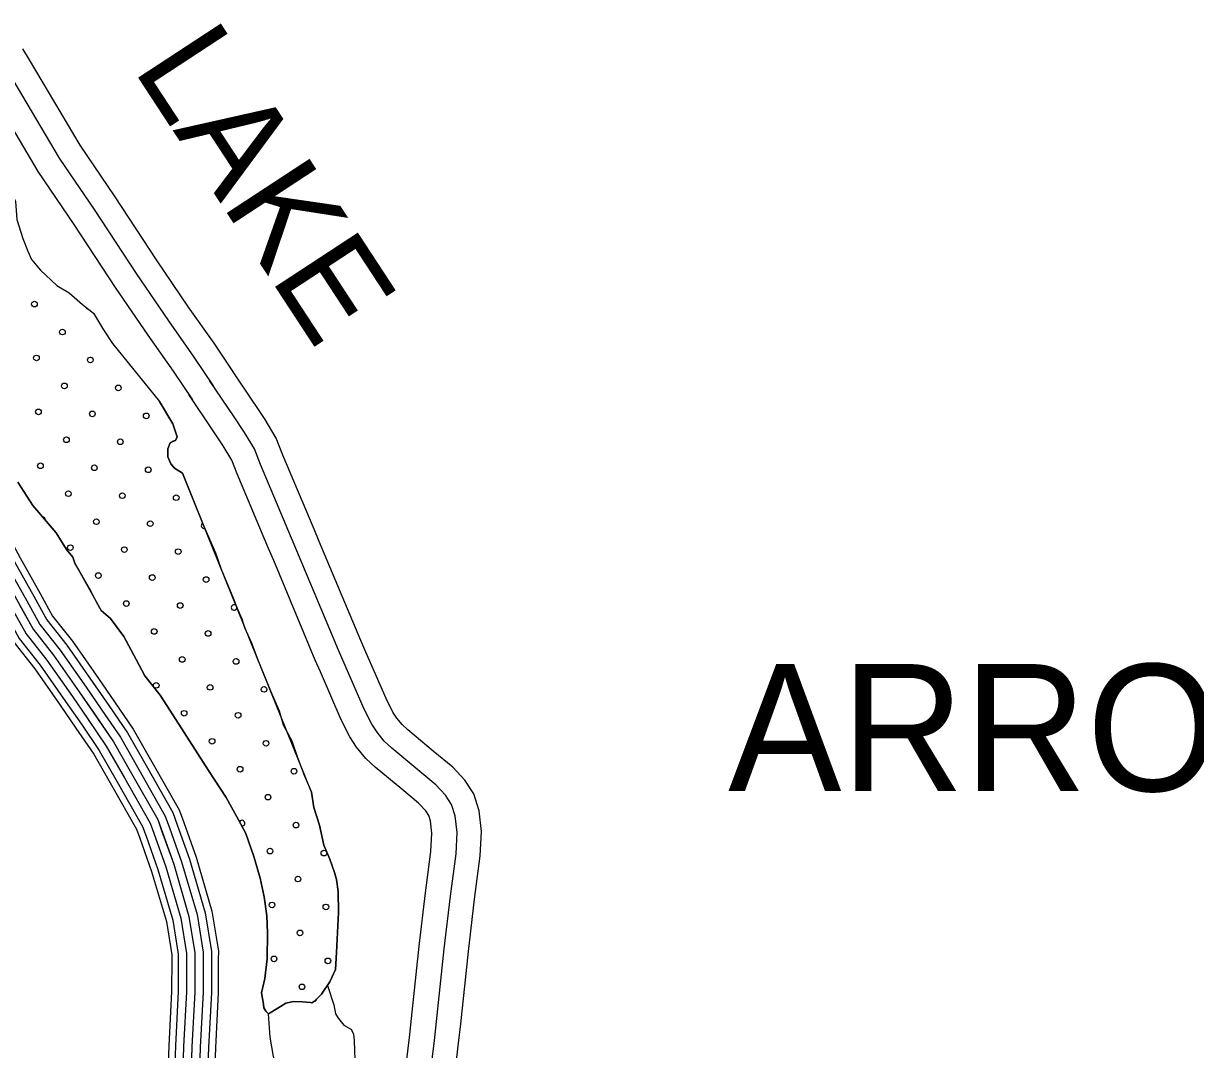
# Model space of a CAD drawing. Extents: x 1551132 to 1791609, y 378168 to 563823.
# Drawn here: x 1615537 to 1619922, y 424312 to 428150 of the extents above; entities that cross this region are included whole.
import ezdxf

# ---------------------------------------------------------------- set-up
doc = ezdxf.new("R2010")
doc.units = 0
for name, color, linetype in [('DESIGN - DRAINAGE - Bridges and Cross Drains Size Text', 7, 'Continuous'), ('DESIGN - ROW - Right-of-Way and Easement Labels', 7, 'Continuous'), ('DESIGN - SCRATCH - User 1', 7, 'Continuous'), ('DESIGN - TRAFFIC CONTROL PERMANENT - Pavement Marking Text', 7, 'Continuous'), ('DESIGN - TRANSPORTATION - Text', 7, 'Continuous'), ('SURVEY - CONTROL with Text', 7, 'Continuous'), ('SURVEY - PROPERTY - Owners', 7, 'Continuous')]:
    doc.layers.add(name, color=color, linetype=linetype)

msp = doc.modelspace()

# ---------------------------------------------------------------- linework, layer by layer
at = {"layer": 'DESIGN - SCRATCH - User 1'}
for points in [[(1615019.68, 427362.769), (1615363.047, 427614.501), (1615414.862, 427591.925), (1615446.528, 427555.516), (1615466.303, 427531.265), (1615492.16, 427514.965), (1615496.11, 427508.915), (1615507.877, 427484.739), (1615513.218, 427416.546), (1615534.551, 427346.177), (1615554.092, 427297.876), (1615567.808, 427267.675), (1615601.433, 427227.241), (1615662.923, 427170.489), (1615708.68, 427141.955), (1615758.296, 427099.354), (1615800.011, 427066.862), (1615837.427, 427004.343), (1615870.218, 426953.467), (1616045.789, 426736.237)], [(1616045.789, 426736.237), (1616095.937, 426652.943), (1616112.862, 426604.466), (1616106.554, 426590.574), (1616096.471, 426586.791), (1616086.338, 426580.999), (1616077.854, 426559.14), (1616077.538, 426545.115), (1616077.179, 426529.089), (1616088.596, 426502.78), (1616102.237, 426486.438), (1616131.82, 426467.746), (1616212.359, 426269.366), (1616256.067, 426169.872), (1616277.166, 426109.57), (1616320.865, 426004.042), (1616338.956, 425957.308), (1616354.023, 425922.64), (1616364.572, 425890.981), (1616388.688, 425835.955), (1616414.313, 425769.628), (1616461.028, 425653.55), (1616494.186, 425579.681), (1616509.26, 425526.913), (1616540.91, 425466.612), (1616562.009, 425404.802), (1616587.625, 425338.475), (1616615.299, 425274.424), (1616624.041, 425218.105), (1616644.565, 425151.504), (1616660.906, 425076.977), (1616683.739, 425024.359), (1616700.614, 424973.874), (1616708.03, 424947.657), (1616715.047, 424903.397), (1616715.305, 424825.228), (1616707.972, 424675.058), (1616704.539, 424610.998), (1616683.531, 424565.363), (1616652.515, 424519.954), (1616634.073, 424500.32), (1616628.874, 424493.245), (1616625.549, 424492.67)], [(1616625.549, 424492.67), (1616616.116, 424486.62), (1616610.949, 424488.153), (1616581.008, 424490.82), (1616547.025, 424491.578), (1616518.901, 424486.186), (1616488.477, 424466.819), (1616453.994, 424445.535), (1616444.228, 424455.777), (1616436.495, 424467.977), (1616434.811, 424482.044), (1616427.745, 424524.295), (1616440.945, 424578.113), (1616448.595, 424652.107), (1616450.728, 424748.268), (1616448.161, 424812.47), (1616437.728, 424882.855), (1616423.295, 424953.323), (1616399.088, 425034.042), (1616369.013, 425120.894), (1616342.147, 425171.604), (1616295.99, 425254.806), (1616230.25, 425356.484), (1616118.094, 425529.347), (1616048.488, 425637.124), (1615992.114, 425710.535), (1615959.473, 425771.395), (1615913.366, 425856.605), (1615862.859, 425923.873), (1615827.543, 425954.716), (1615809.977, 425988.608), (1615789.636, 426027.801), (1615761.753, 426075.286), (1615744.42, 426106.945), (1615729.462, 426131.279), (1615721.962, 426153.496), (1615698.596, 426182.072), (1615659.997, 426245.065), (1615572.266, 426347.234), (1615516.209, 426434.67)]]:
    msp.add_lwpolyline(points, dxfattribs=at)
at = {"layer": 'DESIGN - TRAFFIC CONTROL PERMANENT - Pavement Marking Text'}
for centre in [(1615578.633, 427100.519), (1615578.633, 427100.519), (1615683.172, 426995.98), (1615683.172, 426995.98), (1615586.1, 426898.908), (1615586.1, 426898.908), (1615787.71, 426891.441), (1615787.71, 426891.441), (1615690.639, 426794.37), (1615690.639, 426794.37), (1615892.249, 426786.903), (1615892.249, 426786.903), (1615593.567, 426697.298), (1615593.567, 426697.298), (1615795.177, 426689.831), (1615795.177, 426689.831), (1615996.788, 426682.364), (1615996.788, 426682.364), (1615698.106, 426592.759), (1615698.106, 426592.759), (1615899.716, 426585.292), (1615899.716, 426585.292), (1615601.034, 426495.688), (1615601.034, 426495.688), (1615802.645, 426488.221), (1615802.645, 426488.221), (1616004.255, 426480.754), (1616004.255, 426480.754), (1615705.573, 426391.149), (1615705.573, 426391.149), (1615907.183, 426383.682), (1615907.183, 426383.682), (1616108.793, 426376.215), (1616108.793, 426376.215), (1615810.112, 426286.611), (1615810.112, 426286.611), (1616011.722, 426279.143), (1616011.722, 426279.143), (1615713.04, 426189.539), (1615713.04, 426189.539), (1615914.65, 426182.072), (1615914.65, 426182.072), (1616116.261, 426174.605), (1616116.261, 426174.605), (1615817.579, 426085), (1615817.579, 426085), (1616019.189, 426077.533), (1616019.189, 426077.533), (1616220.799, 426070.066), (1616220.799, 426070.066), (1615922.117, 425980.462), (1615922.117, 425980.462), (1616123.728, 425972.995), (1616123.728, 425972.995), (1616026.656, 425875.923), (1616026.656, 425875.923), (1616228.266, 425868.456), (1616228.266, 425868.456), (1616131.195, 425771.384), (1616131.195, 425771.384), (1616332.805, 425763.917), (1616332.805, 425763.917), (1616034.123, 425674.313), (1616034.123, 425674.313), (1616235.733, 425666.846), (1616235.733, 425666.846), (1616437.344, 425659.379), (1616437.344, 425659.379), (1616138.662, 425569.774), (1616138.662, 425569.774), (1616340.272, 425562.307), (1616340.272, 425562.307), (1616243.2, 425465.235), (1616243.2, 425465.235), (1616444.811, 425457.768), (1616444.811, 425457.768), (1616347.739, 425360.697), (1616347.739, 425360.697), (1616549.349, 425353.23), (1616549.349, 425353.23), (1616452.278, 425256.158), (1616452.278, 425256.158), (1616556.816, 425151.619), (1616556.816, 425151.619), (1616459.745, 425054.548), (1616459.745, 425054.548), (1616661.355, 425047.081), (1616661.355, 425047.081), (1616564.283, 424950.009), (1616564.283, 424950.009), (1616467.212, 424852.937), (1616467.212, 424852.937), (1616668.822, 424845.47), (1616668.822, 424845.47), (1616571.75, 424748.399), (1616571.75, 424748.399), (1616474.679, 424651.327), (1616474.679, 424651.327), (1616676.289, 424643.86), (1616676.289, 424643.86), (1616579.217, 424546.788), (1616579.217, 424546.788)]:
    msp.add_circle(centre, 10.56, dxfattribs=at)
for centre, start, end in [((1615780.243, 427093.052), 195.82066, 268.348971), ((1616101.326, 426577.825), 93.589135, 134.896052), ((1615608.501, 426294.078), 353.184692, 88.1197), ((1616213.332, 426271.676), 121.7498, 283.790274), ((1616325.338, 425965.527), 43.994332, 358.329082), ((1616355.206, 425159.086), 265.378865, 150.450141)]:
    msp.add_arc(centre, 10.56, start, end, dxfattribs=at)
at = {"layer": 'DESIGN - TRANSPORTATION - Text'}
for points in [[(1615019.68, 427362.769), (1615363.047, 427614.501), (1615414.862, 427591.925), (1615446.528, 427555.516), (1615466.303, 427531.265), (1615492.16, 427514.965), (1615496.11, 427508.915), (1615507.877, 427484.739), (1615513.218, 427416.546), (1615534.551, 427346.177), (1615554.092, 427297.876), (1615567.808, 427267.675), (1615601.433, 427227.241), (1615662.923, 427170.489), (1615708.68, 427141.955), (1615758.296, 427099.354), (1615800.011, 427066.862), (1615837.427, 427004.343), (1615870.218, 426953.467), (1616045.789, 426736.237)], [(1616625.549, 424492.67), (1616628.874, 424493.245), (1616634.073, 424500.32), (1616652.515, 424519.954), (1616683.531, 424565.363), (1616704.539, 424610.998), (1616707.972, 424675.058), (1616715.305, 424825.228), (1616715.047, 424903.397), (1616708.03, 424947.657), (1616700.614, 424973.874), (1616683.739, 425024.359), (1616660.906, 425076.977), (1616644.565, 425151.504), (1616624.041, 425218.105), (1616615.299, 425274.424), (1616131.82, 426467.746), (1616102.237, 426486.438), (1616088.596, 426502.78), (1616077.179, 426529.089), (1616077.538, 426545.115), (1616077.854, 426559.14), (1616086.338, 426580.999), (1616096.471, 426586.791), (1616106.554, 426590.574), (1616112.862, 426604.466), (1616095.937, 426652.943), (1616045.789, 426736.237)], [(1615516.209, 426434.67), (1615572.266, 426347.234), (1615659.997, 426245.065), (1615698.596, 426182.072), (1615721.962, 426153.496), (1615729.462, 426131.279), (1615827.543, 425954.716), (1615862.859, 425923.873), (1615913.366, 425856.605), (1615959.473, 425771.395), (1615992.114, 425710.535), (1616048.488, 425637.124), (1616118.094, 425529.347), (1616230.25, 425356.484), (1616295.99, 425254.806), (1616342.147, 425171.604), (1616369.013, 425120.894), (1616399.088, 425034.042), (1616423.295, 424953.323), (1616437.728, 424882.855), (1616448.161, 424812.47), (1616450.728, 424748.268), (1616448.595, 424652.107), (1616440.945, 424578.113), (1616427.745, 424524.295), (1616434.811, 424482.044), (1616436.495, 424467.977), (1616444.228, 424455.777), (1616453.994, 424445.535), (1616488.477, 424466.819), (1616518.901, 424486.186), (1616547.025, 424491.578), (1616581.008, 424490.82), (1616610.949, 424488.153), (1616616.116, 424486.62), (1616625.549, 424492.67)], [(1616674.473, 424552.105), (1616698.897, 424479.919), (1616705.113, 424445.727), (1616714.447, 424429.41), (1616720.813, 424421.851), (1616736.404, 424403.467), (1616764.037, 424386.817), (1616763.987, 424384.817), (1616771.67, 424370.617), (1616775.095, 424344.483), (1616777.528, 424274.272)], [(1616495.377, 424204.004), (1616473.219, 424286.673), (1616460.827, 424359.108), (1616453.994, 424445.535)]]:
    msp.add_lwpolyline(points, dxfattribs=at)
at = {"layer": 'SURVEY - CONTROL with Text'}
for points in [[(1615307.322, 426429.428), (1615321.072, 426407.444), (1615475.585, 426123.937), (1615549.933, 425990.483)], [(1615333.605, 426445.87), (1615347.846, 426423.095), (1615502.734, 426138.904), (1615577.007, 426005.575)], [(1615355.405, 426459.504), (1615370.063, 426436.078), (1615525.259, 426151.313), (1615599.474, 426018.092)], [(1615448.436, 426108.978), (1615573.374, 425884.706), (1615650.081, 425787.395), (1615746.237, 425649.725), (1615873.733, 425463.495), (1615942.107, 425344.258), (1616039.763, 425172.496), (1616099.428, 425005.274), (1616156.668, 424810.028), (1616178.718, 424673.416), (1616178.576, 424527.095), (1616167.576, 424322.807), (1616156.734, 423992.24)], [(1615576.999, 426005.584), (1615625.123, 425919.207), (1615699.879, 425824.371), (1615797.227, 425684.992), (1615856.334, 425598.657)], [(1615599.465, 426018.101), (1615646.589, 425933.515), (1615720.537, 425839.704), (1615818.385, 425699.618), (1615877.55, 425613.182)], [(1615495.759, 425960.316), (1615547.5, 425867.455), (1615625.181, 425768.911), (1615720.737, 425632.091), (1615779.594, 425546.113)], [(1615522.842, 425975.408), (1615573.374, 425884.706), (1615650.081, 425787.395), (1615746.237, 425649.725), (1615805.177, 425563.631)], [(1615549.925, 425990.5), (1615599.249, 425901.956), (1615674.98, 425805.879), (1615771.736, 425667.358), (1615830.76, 425581.148)], [(1615447.094, 425933.198), (1615500.992, 425836.454), (1615580.424, 425735.677), (1615674.913, 425600.398), (1615733.628, 425514.638)], [(1615468.685, 425945.232), (1615521.625, 425850.205), (1615600.282, 425750.419), (1615695.246, 425614.457), (1615754.02, 425528.605)], [(1615856.326, 425598.665), (1615926.291, 425496.479), (1615995.947, 425375.001), (1616096.336, 425198.43), (1616112.803, 425152.262)], [(1615877.542, 425613.199), (1615948.082, 425510.163), (1616018.28, 425387.759), (1616119.803, 425209.188), (1616137.027, 425160.904)], [(1615805.168, 425563.639), (1615873.733, 425463.495), (1615942.107, 425344.258), (1616039.763, 425172.496), (1616054.412, 425131.428)], [(1615830.743, 425581.156), (1615900.008, 425479.987), (1615969.023, 425359.634), (1616068.054, 425185.463), (1616083.612, 425141.845)], [(1615733.62, 425514.646), (1615800.227, 425417.352), (1615866.8, 425301.257), (1615960.64, 425136.22), (1615972.739, 425102.294)], [(1615754.011, 425528.613), (1615821.176, 425430.51), (1615888.266, 425313.516), (1615983.189, 425146.561), (1615996.022, 425110.594)], [(1615779.594, 425546.122), (1615847.459, 425447.003), (1615915.191, 425328.883), (1616011.472, 425159.528), (1616025.213, 425121.011)], [(1616137.027, 425160.92), (1616182.893, 425032.375), (1616242.383, 424829.428), (1616266.44, 424680.408), (1616266.407, 424649.115)], [(1616025.213, 425121.027), (1616069.929, 424995.699), (1616126.377, 424803.169), (1616147.718, 424670.949), (1616147.693, 424649.24)], [(1616054.412, 425131.444), (1616099.428, 425005.274), (1616156.668, 424810.028), (1616178.718, 424673.416), (1616178.693, 424649.207)], [(1616083.612, 425141.861), (1616128.927, 425014.85), (1616186.959, 424816.886), (1616209.717, 424675.883), (1616209.692, 424649.174)], [(1616112.803, 425152.278), (1616158.418, 425024.433), (1616217.258, 424823.745), (1616240.724, 424678.358), (1616240.691, 424649.14)], [(1615972.739, 425102.302), (1616016.922, 424978.482), (1616071.928, 424790.844), (1616091.995, 424666.507), (1616091.978, 424649.298)], [(1615996.022, 425110.611), (1616040.438, 424986.116), (1616096.078, 424796.311), (1616116.711, 424668.474), (1616116.694, 424649.273)], [(1616091.978, 424649.307), (1616091.861, 424529.47), (1616080.936, 424326.557), (1616075.228, 424152.444)], [(1616116.694, 424649.282), (1616116.577, 424528.795), (1616105.636, 424325.49), (1616099.927, 424151.635)], [(1616147.693, 424649.257), (1616147.577, 424527.945), (1616136.602, 424324.148), (1616130.91, 424150.619)], [(1616178.693, 424649.224), (1616178.576, 424527.095), (1616167.576, 424322.807), (1616161.893, 424149.602)], [(1616209.692, 424649.19), (1616209.575, 424526.245), (1616198.55, 424321.465), (1616192.875, 424148.585)], [(1616240.691, 424649.165), (1616240.574, 424525.395), (1616229.516, 424320.123), (1616223.858, 424147.569)], [(1616266.407, 424649.14), (1616266.29, 424524.695), (1616255.216, 424319.007), (1616249.557, 424146.727)]]:
    msp.add_lwpolyline(points, dxfattribs=at)
at = {"layer": 'SURVEY - PROPERTY - Owners'}
for points in [[(1615533.593, 428055.613), (1615559.267, 428013.411), (1615748.046, 427695.037), (1615879.676, 427501.157), (1616034.147, 427265.392), (1616154.178, 427089.229), (1616249.442, 426953.967), (1616322.507, 426845.748)], [(1615481.503, 427966.71), (1615671.44, 427646.377), (1615804.211, 427450.822), (1615958.724, 427214.991), (1616079.613, 427037.569), (1616174.769, 426902.466), (1616247.334, 426794.988)], [(1615400.671, 427918.159), (1615591.808, 427595.8), (1615725.771, 427398.495), (1615880.326, 427162.598), (1616002.106, 426983.868), (1616097.146, 426848.931), (1616169.186, 426742.22)], [(1617139.52, 424121.902), (1617165.411, 424336.166), (1617173.086, 424408.709), (1617201.594, 424678.35), (1617225.026, 424875.205), (1617228.718, 424903.247), (1617246.318, 425036.576), (1617250.243, 425127.628), (1617241.635, 425205.539), (1617221.91, 425268.615), (1617188.111, 425319.467), (1617143.129, 425368.326), (1617070.522, 425428.545), (1616975.158, 425507.647), (1616953.642, 425527.93), (1616933.55, 425552.289), (1616919.409, 425574.39), (1616893.701, 425624.666), (1616817.828, 425798.679), (1616799.079, 425841.672), (1616644.016, 426212.765), (1616624.683, 426258.649), (1616508.278, 426534.932), (1616483.212, 426599.133), (1616441.013, 426668.727), (1616404.138, 426724.445), (1616400.88, 426729.37), (1616309.149, 426865.598)], [(1617049.422, 424132.36), (1617075.28, 424346.374), (1617111.454, 424688.483), (1617135.02, 424886.497), (1617155.87, 425044.476), (1617159.32, 425124.587), (1617152.445, 425186.847), (1617139.204, 425229.181), (1617116.529, 425263.29), (1617080.53, 425302.4), (1616915.026, 425439.67), (1616887.285, 425465.829), (1616860.094, 425498.788), (1616840.644, 425529.197), (1616811.67, 425585.848), (1616715.656, 425806.054), (1616560.376, 426177.664), (1616424.221, 426500.822), (1616401.58, 426558.815), (1616364.381, 426620.159), (1616325.449, 426678.985), (1616233.909, 426814.93)], [(1616955.757, 424143.236), (1616981.59, 424356.991), (1616989.115, 424428.168), (1617017.756, 424699.017), (1617041.464, 424898.239), (1617045.314, 424927.448), (1617061.847, 425052.693), (1617064.805, 425121.42), (1617059.731, 425167.413), (1617053.231, 425188.188), (1617042.123, 425204.897), (1617015.457, 425233.873), (1616952.425, 425286.149), (1616852.519, 425369.009), (1616818.303, 425401.269), (1616783.737, 425443.178), (1616758.763, 425482.212), (1616726.397, 425545.497), (1616648.249, 425724.727), (1616628.933, 425769.028), (1616473.428, 426141.18), (1616454.204, 426186.822), (1616336.84, 426465.363), (1616316.724, 426516.906), (1616284.725, 426569.674), (1616249.892, 426622.309), (1616247.042, 426626.609), (1616155.703, 426762.262)]]:
    msp.add_lwpolyline(points, dxfattribs=at)

# ---------------------------------------------------------------- texts
at = {"layer": 'DESIGN - DRAINAGE - Bridges and Cross Drains Size Text'}
msp.add_text('ARROW LAKE', height=475.1889, rotation=0.000033, dxfattribs=at).set_placement((1618173.513, 425278.825))
at = {"layer": 'DESIGN - ROW - Right-of-Way and Easement Labels'}
msp.add_text('LAKE', height=370.004, rotation=303.232542, dxfattribs=at).set_placement((1615944.067, 427981.302))

doc.saveas('drawing.dxf')
